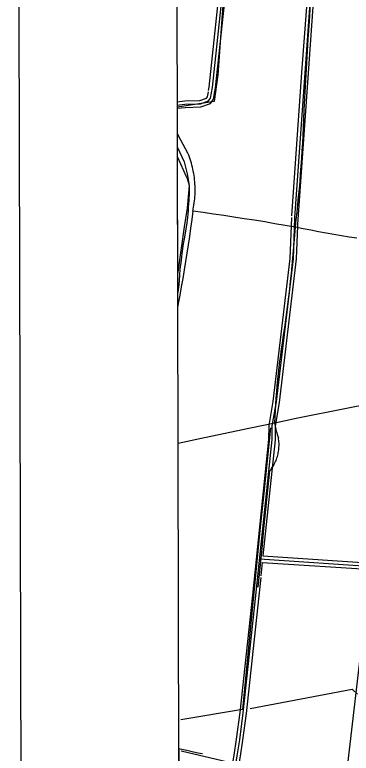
# Model space of a CAD drawing. Extents: x 3355724 to 3393621, y 594744 to 620174.
# Drawn here: x 3359059 to 3360640, y 608168 to 611636 of the extents above; entities that cross this region are included whole.
import ezdxf

# ---------------------------------------------------------------- set-up
doc = ezdxf.new("R2010")
doc.units = 0
for name, color, linetype in [('V-ANNO-SYMB', 7, 'Continuous'), ('V-DTCH-CNTR', 7, 'Continuous'), ('V-GRID-FRAM', 7, 'Continuous'), ('V-ROAD-CNTR', 7, 'Continuous'), ('V-SITE-VEGE', 7, 'Continuous'), ('V-TOPO-SHOR', 7, 'Continuous')]:
    doc.layers.add(name, color=color, linetype=linetype)

msp = doc.modelspace()

# ---------------------------------------------------------------- linework, layer by layer
at = {"layer": 'V-ANNO-SYMB'}
msp.add_lwpolyline([(3359119.3, 595959.9), (3392202.4, 596046.5), (3392142.4, 618963), (3359059.3, 618876.4), (3359119.3, 595959.9)], dxfattribs=at)
at = {"layer": 'V-DTCH-CNTR'}
for points in [[(3360063.3, 612116.2), (3360061.9, 612056.2), (3360060.4, 611993.1), (3360033.7, 611636.2), (3360012.3, 611354.2), (3359995.5, 611228.8), (3359823.1, 611201.8)], [(3360377.5, 610637.8), (3360381.6, 610673.6), (3360385.5, 610709.5), (3360389.2, 610745.4), (3360392.6, 610781.3), (3360395.9, 610817.2), (3360399, 610853.1), (3360401.9, 610889.1), (3360404.6, 610925.1), (3360407.1, 610961.1), (3360409.4, 610997.1), (3360411.5, 611033.1), (3360413.4, 611069.1), (3360415.1, 611105.1), (3360419.2, 611188.4), (3360423.5, 611271.7), (3360428.1, 611355), (3360432.9, 611438.3), (3360438, 611521.5), (3360443.3, 611604.7), (3360448.9, 611688)], [(3359895.7, 610713.1), (3359897.7, 610722.8), (3359899.5, 610732.6), (3359901.1, 610742.4), (3359902.5, 610752.3), (3359903.7, 610762.1), (3359904.7, 610772), (3359905.4, 610781.9), (3359906, 610791.8), (3359906.3, 610801.8), (3359906.4, 610811.7), (3359906.3, 610821.6), (3359906, 610831.6), (3359905.5, 610841.5), (3359904.8, 610851.4), (3359903.8, 610861.3), (3359902.7, 610871.2), (3359901.3, 610881), (3359899.7, 610890.8), (3359897.9, 610900.6), (3359895.9, 610910.3), (3359893.7, 610920), (3359891.3, 610929.7), (3359888.7, 610939.3), (3359885.9, 610948.8), (3359882.9, 610958.3), (3359879.6, 610967.7), (3359876.2, 610977), (3359872.6, 610986.2), (3359850.7, 611026.6), (3359829, 611067.1), (3359823.3, 611077.8)], [(3359944, 610706.6), (3359895.7, 610713.1), (3359890.5, 610673.6), (3359885.2, 610634.2), (3359879.6, 610594.7), (3359873.8, 610555.4), (3359867.7, 610516), (3359861.5, 610476.7), (3359855, 610437.4), (3359848.4, 610398.1), (3359841.5, 610358.9), (3359834.4, 610319.7), (3359827.1, 610280.6), (3359825.1, 610267.1)], [(3360666.1, 610586.1), (3360629.9, 610591.9), (3360593.7, 610597.8), (3360557.6, 610603.9), (3360521.5, 610610.3), (3360485.5, 610616.8), (3360449.4, 610623.6), (3360413.5, 610630.6), (3360377.5, 610637.8), (3360329.5, 610646.3), (3360281.4, 610654.6), (3360233.3, 610662.7), (3360185.2, 610670.6), (3360137, 610678.2), (3360088.8, 610685.6), (3360040.6, 610692.8), (3359992.3, 610699.8), (3359944, 610706.6)], [(3360280.1, 609719.6), (3360281.6, 609748.6), (3360283.3, 609777.7), (3360285.2, 609806.7), (3360287.4, 609835.7), (3360289.7, 609864.7), (3360292.3, 609893.6), (3360295.1, 609922.6), (3360298.1, 609951.5), (3360301.4, 609980.4), (3360304.9, 610009.3), (3360308.6, 610038.1), (3360312.5, 610066.9), (3360316.6, 610095.7), (3360322.1, 610131.7), (3360327.5, 610167.7), (3360332.6, 610203.7), (3360337.5, 610239.7), (3360342.2, 610275.8), (3360346.6, 610311.9), (3360350.9, 610348), (3360355, 610384.2), (3360358.8, 610420.3), (3360362.5, 610456.5), (3360365.9, 610492.8), (3360369.1, 610529), (3360372.1, 610565.2), (3360374.9, 610601.5), (3360377.5, 610637.8)], [(3359826.5, 609624.8), (3359950.5, 609650.6), (3360165.9, 609695.6), (3360280.1, 609719.6), (3360381.3, 609740.8), (3360428.4, 609750.8), (3360475.5, 609760.5), (3360522.7, 609770), (3360569.9, 609779.4), (3360617.1, 609788.5), (3360664.4, 609797.4), (3360711.7, 609806.1), (3360759, 609814.7), (3360806.4, 609823)], [(3360280.1, 609719.6), (3360281.1, 609711.6), (3360282.4, 609703.6), (3360283.9, 609695.7), (3360285.6, 609687.8), (3360287.6, 609680), (3360289.8, 609672.2), (3360292.2, 609664.5), (3360294.9, 609656.9), (3360297.8, 609649.4)], [(3360202.9, 608948.2), (3360211.6, 609039.3), (3360220.5, 609130.3), (3360229.6, 609221.3), (3360238.8, 609312.3), (3360248.2, 609403.3), (3360257.8, 609494.3), (3360261.6, 609499.3), (3360265.3, 609504.5), (3360268.9, 609509.7), (3360272.2, 609515.1), (3360275.4, 609520.6), (3360278.4, 609526.2), (3360281.3, 609531.9), (3360283.9, 609537.6), (3360286.4, 609543.5), (3360288.6, 609549.4), (3360290.7, 609555.4), (3360292.6, 609561.5), (3360294.3, 609567.6), (3360295.7, 609573.8), (3360297, 609580), (3360298.1, 609586.2), (3360299, 609592.5), (3360299.7, 609598.8), (3360300.2, 609605.1), (3360300.4, 609611.5), (3360300.5, 609617.8), (3360300.4, 609624.2), (3360300, 609630.5), (3360299.5, 609636.8), (3360298.7, 609643.1), (3360297.8, 609649.4)]]:
    msp.add_lwpolyline(points, dxfattribs=at)
at = {"layer": 'V-GRID-FRAM'}
msp.add_lwpolyline([(3359807.6, 618312.1), (3391397.2, 618394.8), (3391452.7, 600211.2), (3359847.2, 600128.5), (3359807.6, 618312.1)], dxfattribs=at)
at = {"layer": 'V-ROAD-CNTR'}
for points in [[(3360439.7, 611818.8), (3360406.7, 611364.1), (3360359.3, 610691)], [(3360461.6, 611827.8), (3360449.2, 611795.5), (3360455.2, 611825.2), (3360421.6, 611363), (3360373.8, 610682.9)], [(3360469.1, 611809.5), (3360436.6, 611361.9), (3360388.3, 610674.7)], [(3359820.6, 611211.3), (3359858.4, 611215.9), (3359930.9, 611217.9), (3359969.7, 611230.9), (3359978.9, 611244.5), (3359987.4, 611294), (3360036.3, 611751.5)], [(3359999.5, 611275.7), (3360002.3, 611291.9), (3360050.7, 611744.7)], [(3359969.9, 611280.6), (3359972.6, 611296), (3360019.9, 611738.4)], [(3359820.6, 611226.4), (3359857.3, 611230.8), (3359928.2, 611232.8), (3359960.1, 611243.5), (3359964.7, 611250.3), (3359968.8, 611273.9)], [(3359822.4, 611196.4), (3359859.5, 611200.9), (3359933.5, 611202.9), (3359979.2, 611218.3), (3359993.2, 611238.8), (3359999.3, 611274.6)], [(3360358.8, 610683.4), (3360351.5, 610491.5), (3360272.1, 609820.3), (3360251.9, 609706.4), (3360251.7, 609642.1), (3360175.6, 608910.3), (3360116.1, 608359.2), (3360099.6, 608234.1), (3360087.9, 608158.5), (3360073, 608069.7)], [(3360373.8, 610682.9), (3360366.4, 610490.3), (3360287, 609818.1), (3360266.9, 609705.1), (3360266.7, 609641.3), (3360190.5, 608908.7), (3360131, 608357.4), (3360114.4, 608231.9), (3360102.7, 608156.1), (3360085.1, 608051.1)], [(3360388.8, 610682.3), (3360381.4, 610489.2), (3360301.8, 609815.9), (3360281.9, 609703.7), (3360281.7, 609640.5), (3360224.9, 609094.5)], [(3360224.9, 609094.5), (3360763.2, 609059), (3360765.1, 609059.3), (3360758.9, 609055.6), (3360781.7, 609192.3), (3360792.9, 609203.1), (3360802.4, 609208.7), (3360815.7, 609215), (3362002.5, 609052.8), (3362025.8, 609048.3), (3362052.8, 609060.7), (3362086.9, 609063.3), (3362130.4, 609058.7)], [(3360208.4, 609080.5), (3360763.9, 609043.9), (3360770.2, 609044.9), (3360772.5, 609046.3), (3360795.7, 609184.9), (3360802, 609191.1), (3360809.4, 609195.5), (3360818.1, 609199.5), (3362000, 609038), (3362027.7, 609032.7), (3362056.6, 609046), (3362086.7, 609048.2), (3362128.8, 609043.8)], [(3360221.8, 609064.6), (3360764.5, 609028.9), (3360775.3, 609030.5), (3360786.1, 609036.9), (3360809.7, 609177.6), (3360811.2, 609179.1), (3360816.4, 609182.2), (3360820.4, 609184), (3361997.6, 609023.2), (3362029.5, 609017), (3362060.4, 609031.2), (3362086.4, 609033.1), (3362127.3, 609028.9)], [(3360221.8, 609064.6), (3360215.2, 609000.8)], [(3360214.5, 608994.1), (3360205.4, 608907.1), (3360145.9, 608355.6), (3360129.3, 608229.8), (3360117.5, 608153.8), (3360102.2, 608062.2)]]:
    msp.add_lwpolyline(points, dxfattribs=at)
at = {"layer": 'V-SITE-VEGE'}
for p, q in [((3359825, 610332.1), (3359823.6, 610968.4)), ((3359823.6, 610968.4), (3359824.2, 610966.6)), ((3359824.2, 610966.6), (3359851.3, 610904.7)), ((3359851.3, 610904.7), (3359862.8, 610880.1)), ((3359862.8, 610880.1), (3359869, 610867.4)), ((3359869, 610867.4), (3359874.8, 610846.6)), ((3359874.8, 610846.6), (3359877.9, 610831.1)), ((3359877.9, 610831.1), (3359879.1, 610803.2)), ((3359879.1, 610803.2), (3359877.6, 610763.6)), ((3359877.6, 610763.6), (3359874.3, 610734.4)), ((3359873.6, 610714.6), (3359870.3, 610683.2)), ((3359874.3, 610734.4), (3359873.6, 610714.6)), ((3359870.3, 610683.2), (3359867.2, 610659.1)), ((3359867.2, 610659.1), (3359856.6, 610591.2)), ((3359856.6, 610591.2), (3359851, 610559.9)), ((3359851, 610559.9), (3359844.2, 610514.6)), ((3359844.2, 610514.6), (3359840.2, 610484)), ((3359840.2, 610484), (3359834.2, 610441.6)), ((3359834.2, 610441.6), (3359832.4, 610412.3)), ((3359832.4, 610412.3), (3359829.2, 610367)), ((3359829.2, 610367), (3359825, 610332.6)), ((3359825, 610332.6), (3359825, 610332.1))]:
    msp.add_line(p, q, dxfattribs=at)
msp.add_lwpolyline([(3359941.8, 608166), (3359919.2, 608169), (3359886.4, 608176.1), (3359866.8, 608181.2), (3359835.5, 608187.5), (3359829.6, 608188.9), (3359829.8, 608109.1)], dxfattribs=at)
at = {"layer": 'V-TOPO-SHOR'}
for points in [[(3359841.2, 608180.1), (3360583.8, 608003.9), (3360613.4, 608023.8), (3360797.3, 609607.5), (3360904.5, 610251), (3361128.5, 611617.2), (3361157.5, 611854.7), (3361147.3, 611983.3), (3361137.1, 612121.9)], [(3359823.5, 611011.7), (3359855.6, 610945.9), (3359869.8, 610888.7), (3359877.9, 610834.2), (3359868.5, 610727.6), (3359855.2, 610640.1), (3359827.1, 610439.2), (3359824.8, 610425.4)], [(3360260.5, 609696.8), (3360229.6, 609389.4), (3360210.8, 609213.7)], [(3360210.8, 609213.7), (3360128.2, 608373.1), (3359839, 608325)], [(3360165, 608378.5), (3360643.6, 608469.2), (3360668.9, 608446.2)]]:
    msp.add_lwpolyline(points, dxfattribs=at)

doc.saveas('drawing.dxf')
